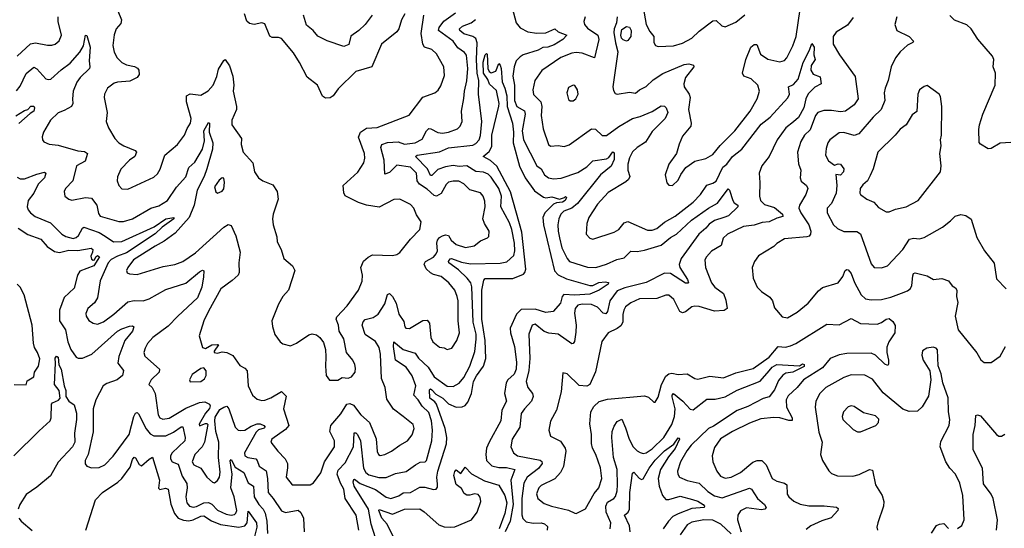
# Model space of a CAD drawing. Extents: x 1771496 to 1971148, y 471553 to 643630.
# Tile 270 of 656: x 1792382 to 1798862, y 624978 to 628326. Entities that reach past the tile are written whole.
import ezdxf

# ---------------------------------------------------------------- set-up
doc = ezdxf.new("R2010")
doc.units = 0

msp = doc.modelspace()

# ---------------------------------------------------------------- linework, layer by layer
at = {"layer": '0CON10XD'}
for points in [[(1795624, 628404), (1795650.4, 628305), (1795675, 628273.3), (1795727.2, 628247.2), (1795785, 628237.6), (1795845, 628238.9), (1795905, 628265.6), (1795925.5, 628245.5), (1795984.2, 628225), (1795956.2, 628195), (1795899.7, 628160.3), (1795858.6, 628145), (1795825, 628142.3), (1795795, 628124.5), (1795695.2, 628094.8), (1795675, 628082.5), (1795650.3, 628055), (1795635.8, 628015), (1795628.4, 627955), (1795637.9, 627895), (1795638, 627795), (1795655, 627753.9), (1795705.6, 627725.6), (1795709.5, 627705), (1795690.2, 627595), (1795696.9, 627535), (1795784.8, 627364.8), (1795815, 627344.5), (1795835.3, 627305.3), (1795862, 627285), (1795895, 627278.2), (1795946.8, 627283.2), (1796055, 627321.2), (1796115, 627357.5), (1796155, 627397.1), (1796245, 627410.7), (1796259.9, 627420.1), (1796285, 627456.9), (1796295, 627450), (1796293.9, 627405), (1796275, 627362), (1796205, 627304.7), (1796053.2, 627116.8), (1796015, 627085.2), (1795964.4, 627065.6), (1795943.9, 627045), (1795929.6, 627015), (1795924.7, 626975.3), (1795925.4, 626935), (1795935, 626891.2), (1795951.1, 626825), (1795985, 626754.2), (1796001.4, 626735), (1796118.1, 626698.1), (1796175, 626695.2), (1796245, 626715.9), (1796312, 626748), (1796360.5, 626759.5), (1796405, 626803.1), (1796445, 626800.4), (1796495, 626808.9), (1796605, 626842.6), (1796665, 626891.8), (1796705, 626914.7), (1796804.3, 627005.7), (1796915, 627084.8), (1796975, 627119.2), (1797045, 627213.3), (1797053.9, 627203.9), (1797075.6, 627135), (1797085, 627120.8), (1797108, 627105), (1797108, 627095), (1797046.7, 627035), (1797016.2, 627023.8), (1796955.2, 627004.8), (1796919.2, 626980.8), (1796897, 626953), (1796852.1, 626915), (1796736, 626754), (1796723.2, 626715), (1796725.7, 626695), (1796776.2, 626615), (1796783.8, 626595), (1796779.1, 626590.9), (1796765, 626592.7), (1796665, 626655.8), (1796625, 626658.4), (1796504.8, 626595.2), (1796365, 626561.9), (1796315, 626541.6), (1796265, 626475.5), (1796250.2, 626405), (1796239.4, 626390.6), (1796222.3, 626395), (1796185, 626434.6), (1796145, 626451.8), (1796085, 626453.2), (1796055, 626446), (1796038.2, 626425), (1796034.1, 626395), (1796045.4, 626315), (1796041.7, 626268.3), (1796032.8, 626207.2), (1796025, 626195.8), (1796015, 626193.3), (1795925.2, 626255.2), (1795865, 626261.8), (1795835, 626273.1), (1795775, 626321.1), (1795756, 626315), (1795734, 626256), (1795740, 626095), (1795733.4, 626016.6), (1795716.2, 625945), (1795725.5, 625905), (1795758.2, 625865), (1795762.1, 625845), (1795751.2, 625815), (1795703.5, 625765), (1795683.6, 625735), (1795673.8, 625645), (1795623.6, 625565), (1795613.8, 625515), (1795632.7, 625475), (1795659.4, 625455), (1795806.8, 625426.8), (1795818.2, 625418.2), (1795820, 625405), (1795797.1, 625372.9), (1795722, 625315), (1795699.5, 625275), (1795687.7, 625175), (1795686.6, 625066.6), (1795692.8, 625042.8), (1795715, 625020.4), (1795761.6, 625011.6), (1795813.9, 625013.9), (1795836.6, 625006.6), (1795855, 624990.8), (1795854.1, 624965)], [(1796485, 628406), (1796505.3, 628295.3), (1796528.3, 628248.3), (1796555.8, 628215), (1796556.7, 628175), (1796566.1, 628156.1), (1796585, 628150), (1796685, 628153.1), (1796745, 628172.7), (1796805.3, 628204.7), (1796855, 628251.1), (1796945, 628319.4), (1796965, 628321.4), (1797003.8, 628285), (1797025, 628279.2), (1797095, 628309.4), (1797155, 628359.2)], [(1792365, 628085.6), (1792452.9, 628167.1), (1792485.5, 628174.5), (1792565, 628158.9), (1792595, 628158.6), (1792616.2, 628165), (1792643.2, 628186.8), (1792657.8, 628225), (1792635.5, 628315), (1792635.6, 628345)], [(1793047.8, 628302.2), (1793017.1, 628265), (1793003.6, 628226.4), (1792995.6, 628155.6), (1793005, 628113.3), (1793022.9, 628075), (1793054, 628044), (1793085, 628028.5), (1793138, 628018), (1793157.8, 628007.8), (1793165.7, 627995), (1793169.2, 627965), (1793156, 627945), (1793108.1, 627921.9), (1793025, 627915.5), (1793005, 627908.6), (1792960.8, 627875), (1792940.8, 627835), (1792938.6, 627815), (1792957.8, 627715), (1792951.4, 627655), (1792967.1, 627615), (1793009.4, 627545), (1793035.8, 627515), (1793068, 627495), (1793143.3, 627465), (1793152, 627455), (1793140, 627425), (1793105, 627402), (1793047, 627343), (1793025, 627292.5), (1793024.3, 627265), (1793035, 627233.8), (1793055, 627212), (1793095, 627210), (1793265, 627290), (1793289.3, 627310.7), (1793307.6, 627342.4), (1793336.7, 627435), (1793420.6, 627505), (1793467.3, 627565), (1793485, 627610), (1793506.9, 627645), (1793511.1, 627675), (1793480, 627785), (1793480.5, 627825), (1793505, 627838.5), (1793575, 627828.5), (1793622.6, 627857.4), (1793655.6, 627894.4), (1793678.8, 627951.2), (1793689.8, 628000.2), (1793725, 628057.5), (1793735, 628064.2), (1793763, 628023), (1793785.7, 627955), (1793792, 627895), (1793786.9, 627855), (1793810, 627755), (1793808.2, 627735), (1793779.1, 627665), (1793779.5, 627635), (1793841.1, 627545), (1793840, 627505), (1793854.1, 627454.1), (1793916.2, 627385), (1793927.5, 627325), (1793954, 627285), (1793983.3, 627265), (1794048.8, 627238.8), (1794077.8, 627195), (1794082.7, 627145), (1794050.9, 627045), (1794046.5, 627015), (1794050.5, 626975), (1794074.1, 626895.9), (1794076, 626865), (1794103.2, 626813.2), (1794120, 626755), (1794178, 626705), (1794192.5, 626675), (1794152.5, 626545), (1794115, 626503.8), (1794085, 626453.3), (1794042, 626345), (1794045.6, 626305.6), (1794061.2, 626255), (1794097.5, 626205), (1794115, 626193.3), (1794165, 626180), (1794205, 626196), (1794285, 626252.2), (1794307.3, 626257.3), (1794335, 626251.9), (1794358.6, 626235), (1794380.7, 626200.7), (1794395.7, 626155), (1794397, 626107), (1794394.4, 626045), (1794400, 625985), (1794422.3, 625952.3), (1794475, 625954.2), (1794505, 625970), (1794545, 625965.8), (1794565, 625976), (1794589.2, 626005), (1794592.7, 626032.7), (1794587, 626057), (1794574, 626085), (1794532.9, 626135), (1794515.7, 626225), (1794485.8, 626275.8), (1794481.4, 626315), (1794465.7, 626355), (1794469.1, 626370.9), (1794537.4, 626442.6), (1794612.9, 626545), (1794636.9, 626605), (1794638.9, 626645), (1794628.5, 626695), (1794644.2, 626735.8), (1794675, 626762.9), (1794705, 626778.6), (1794835.7, 626774.3), (1794865, 626781.2), (1794885, 626793.8), (1794955, 626880.8), (1795016, 626945), (1795024.2, 626995), (1794992.7, 627042.7), (1794975.7, 627085), (1794955, 627110), (1794885, 627144.3), (1794845, 627142.5), (1794747.6, 627092.4), (1794665, 627104.3), (1794612.6, 627122.6), (1794525, 627166), (1794515.6, 627185.6), (1794511.9, 627235), (1794607.4, 627322.6), (1794646.4, 627385), (1794653.6, 627415), (1794652.1, 627445), (1794612.4, 627552.4), (1794625, 627585.5), (1794665, 627613.1), (1794735, 627616.1), (1794945, 627698.6), (1795034.6, 627815.4), (1795115, 627844.4), (1795137.4, 627862.6), (1795155, 627890), (1795178.9, 627958.9), (1795173.1, 628015), (1795125, 628100.8), (1795095, 628130.8), (1795046.2, 628146.2), (1795034.7, 628164.7), (1795024.7, 628235), (1795041.4, 628355)], [(1793028.5, 628385), (1793051.5, 628325), (1793047.8, 628302.2)], [(1794918, 628365), (1794895.4, 628324.6), (1794876.9, 628265), (1794865, 628246.9), (1794764.4, 628165), (1794700, 628015), (1794595, 627984.4), (1794479.1, 627870.9), (1794445.4, 627824.6), (1794425, 627811.4), (1794395, 627810), (1794375, 627823.3), (1794342.5, 627895), (1794275, 627947.5), (1794224.4, 628045), (1794185, 628107.8), (1794105, 628201.4), (1794085, 628208.6), (1794045, 628210), (1794028.8, 628218.8), (1793995, 628300), (1793975, 628305.6), (1793925, 628294.6), (1793895, 628301.5), (1793876.3, 628316.3), (1793860.9, 628365)], [(1794701.1, 628355), (1794655, 628294.3), (1794615, 628254.2), (1794562.6, 628217.4), (1794547.9, 628162.1), (1794515, 628149.2), (1794405, 628187.5), (1794345, 628218.6), (1794314, 628255), (1794270.9, 628290.9), (1794250.6, 628355)], [(1795225.4, 626164.6), (1795260, 626215), (1795276.2, 626265), (1795267.5, 626345), (1795268.4, 626475), (1795261.5, 626505), (1795245, 626545.7), (1795206.9, 626595), (1795157.1, 626635), (1795105, 626649.1), (1795085, 626660.4), (1795056.3, 626686.3), (1795044, 626716), (1795053.3, 626735), (1795105, 626763.8), (1795123.8, 626785), (1795131.6, 626805), (1795128.1, 626855), (1795132.4, 626875), (1795145, 626891.6), (1795165, 626903.8), (1795185, 626909.7), (1795204.3, 626905), (1795222.5, 626875), (1795255, 626846.9), (1795316.2, 626826.2), (1795372.9, 626837.1), (1795415, 626871.1), (1795460.6, 626889.4), (1795470.8, 626899.2), (1795471.1, 626935), (1795440.5, 626985), (1795430.4, 627015), (1795445.4, 627095), (1795442.7, 627132.7), (1795432.5, 627165), (1795415, 627186.5), (1795345, 627206.5), (1795305.2, 627245.3), (1795272.2, 627262.2), (1795235, 627262.9), (1795205, 627255.6), (1795189.6, 627240.4), (1795157, 627183), (1795125, 627163.8), (1795109.1, 627169.1), (1795065, 627210.5), (1795012.8, 627242.8), (1794999.2, 627265), (1794994.1, 627315), (1794955, 627355.3), (1794865, 627368.6), (1794815, 627320.9), (1794785, 627310), (1794781.5, 627401.5), (1794759.4, 627485), (1794766.7, 627505), (1794802.1, 627517.9), (1794872.5, 627522.5), (1794915, 627505.8), (1794984.2, 627515), (1795030.8, 627539.2), (1795060, 627595), (1795075, 627609.5), (1795088.5, 627608.5), (1795135, 627584.6), (1795165, 627580), (1795204, 627586), (1795263.1, 627606.9), (1795281.9, 627625), (1795294.6, 627655.4), (1795289.6, 627725), (1795305, 627807.5), (1795308.9, 627855), (1795325, 627923.3), (1795332, 628005), (1795322.2, 628092.2), (1795310.2, 628110.3), (1795265, 628140.9), (1795234.8, 628184.8), (1795137.7, 628255), (1795142.9, 628275), (1795174.3, 628315.7), (1795249.4, 628370.6)], [(1796104.5, 628345), (1796094.5, 628315), (1796100, 628295), (1796119.7, 628269.7), (1796186.4, 628225), (1796194.7, 628195), (1796165, 628076), (1796084.8, 628104.8), (1796045, 628109.5), (1796015, 628105.3), (1795943.6, 628076.4), (1795818.6, 627991.4), (1795773.1, 627925), (1795760, 627865), (1795764.7, 627834.7), (1795812.2, 627785), (1795818.8, 627755), (1795813.2, 627695), (1795826.9, 627606.9), (1795861.9, 627505), (1795875, 627494.4), (1795925, 627498.9), (1795965, 627490.6), (1795998.6, 627501.4), (1796145, 627607.8), (1796172, 627605), (1796215, 627564.4), (1796243.4, 627563.4), (1796325, 627622.2), (1796414.8, 627675.2), (1796465, 627688.4), (1796545, 627722), (1796605, 627758.6), (1796625, 627757.5), (1796637.8, 627745), (1796646.8, 627715), (1796630, 627675), (1796545, 627589.5), (1796501.1, 627518.9), (1796445, 627483.8), (1796415, 627455.5), (1796395, 627415.8), (1796385.3, 627375), (1796385.4, 627335.4), (1796397.5, 627295), (1796390, 627275), (1796371.7, 627258.3), (1796255, 627189.4), (1796185, 627112.9), (1796128.2, 627025), (1796115.6, 626985), (1796111.4, 626915), (1796135, 626888), (1796155, 626881.4), (1796295, 626928.6), (1796325, 626945.8), (1796361.2, 626988.8), (1796385, 626998.8), (1796515, 626941.1), (1796545, 626941.5), (1796575, 626952.2), (1796625, 626992.9), (1796695, 627032.1), (1796813.6, 627125), (1796863.5, 627175), (1796903.8, 627236.2), (1796945, 627249.6), (1796965, 627263.8), (1797010.8, 627355), (1797035, 627375.4), (1797073.1, 627425), (1797135, 627473.3), (1797261.8, 627638.2), (1797320.7, 627685), (1797438.4, 627811.6), (1797447.5, 627835), (1797440.8, 627885), (1797475, 627898.5), (1797506, 627934), (1797538.4, 628045), (1797580, 628125), (1797595, 628170), (1797610, 628145), (1797608.9, 628095), (1797617.3, 628065), (1797591.1, 628025), (1797589.2, 627995), (1797605, 627966.7), (1797650.6, 627950.6), (1797657.1, 627905), (1797615, 627883.1), (1797572, 627838), (1797555.2, 627805), (1797542.5, 627745), (1797507.5, 627682.5), (1797475, 627654.3), (1797423.4, 627615), (1797367.4, 627535), (1797315, 627425.7), (1797266, 627364), (1797249.1, 627315), (1797253.8, 627255), (1797250.4, 627165), (1797256.9, 627135), (1797285, 627109.6), (1797348.9, 627088.9), (1797401.8, 627045), (1797405, 627031.2), (1797365, 627019.7), (1797315, 626995.2), (1797267.8, 626992.2), (1797215, 626972.7), (1797145, 626965.5), (1797040, 626915), (1797012.6, 626887.4), (1796999.4, 626840.6), (1796935, 626802.9), (1796901.4, 626765), (1796891.4, 626745), (1796896.7, 626695), (1796935.5, 626595), (1796957.8, 626565), (1797014.7, 626524.7), (1797029.3, 626480.7), (1797038.6, 626425), (1797018.6, 626411.4), (1796955, 626407.1), (1796855, 626439.2), (1796825, 626441.5), (1796805, 626436.2), (1796765, 626403.8), (1796745, 626396.5), (1796727.1, 626405), (1796686.9, 626485), (1796655, 626512.5), (1796635, 626512.9), (1796575, 626490.9), (1796461.1, 626488.9), (1796405, 626462.5), (1796370, 626435), (1796357.9, 626415), (1796351.6, 626385), (1796351.8, 626335), (1796338.1, 626311.9), (1796315, 626292.7), (1796255, 626264.3), (1796212.6, 626207.4), (1796171.7, 626008.3), (1796134.3, 625925.7), (1796115, 625913.8), (1796065, 625919.2), (1795985, 625996), (1795957.5, 626002.5), (1795945.8, 625875.8)], [(1796315.4, 628345.4), (1796309.2, 628305), (1796293.8, 628266.2), (1796292.9, 628242.9), (1796302.8, 628172.8), (1796318.9, 628115), (1796286, 627885), (1796289.5, 627859.5), (1796301.2, 627841.2), (1796315, 627836.2), (1796395, 627850), (1796435, 627842), (1796461.2, 627865), (1796505, 627887.5), (1796550.3, 627929.7), (1796615, 627972.1), (1796755, 628031.3), (1796785.4, 628035.4), (1796816.8, 628026.8), (1796818, 628015), (1796764.5, 627945), (1796753.3, 627905), (1796755.6, 627885), (1796787.5, 627835), (1796793.8, 627815), (1796784.6, 627735), (1796802.2, 627645), (1796799.4, 627625), (1796745, 627558.8), (1796722.8, 627507.2), (1796705.8, 627445), (1796654.4, 627375.6), (1796630, 627305), (1796641.7, 627251.7), (1796655, 627236.7), (1796677.5, 627235), (1796715, 627268.8), (1796732.9, 627307.1), (1796766.4, 627353.6), (1796825.5, 627394.5), (1796898.3, 627411.7), (1796945, 627439.5), (1796993, 627497), (1797089.6, 627595), (1797190.4, 627725), (1797236.7, 627805), (1797250, 627855), (1797240.8, 627895), (1797196.2, 627936.2), (1797148, 627955), (1797140, 627975), (1797160.4, 628065), (1797195, 628145.6), (1797215, 628162.2), (1797233, 628163), (1797258.3, 628098.3), (1797305, 628066.4), (1797385, 628048.9), (1797415, 628058.1), (1797430, 628075), (1797470, 628155), (1797492, 628215), (1797518.3, 628395)], [(1797868.4, 628341.6), (1797830.6, 628289.4), (1797755, 628243.1), (1797735.6, 628215), (1797736.9, 628165), (1797776.9, 628095), (1797881.3, 627951.3), (1797899.6, 627805), (1797873.8, 627765), (1797816.3, 627723.7), (1797785, 627720.6), (1797725, 627728.8), (1797675, 627728), (1797635, 627714.5), (1797619.2, 627695), (1797585, 627601.4), (1797547.8, 627565), (1797522.1, 627525), (1797502.2, 627455), (1797506.8, 627376.8), (1797523.5, 627335), (1797518.1, 627285), (1797525, 627263.8), (1797560, 627235), (1797568.6, 627215), (1797555.5, 627175), (1797513.5, 627105), (1797510.9, 627085), (1797522.1, 627055), (1797575, 626975.6), (1797587.9, 626935), (1797587.5, 626915), (1797578.1, 626901.9), (1797563.5, 626896.5), (1797415.4, 626884.6), (1797366.2, 626853.8), (1797345, 626833.1), (1797245, 626772.5), (1797218.6, 626735), (1797202.5, 626695), (1797208.6, 626625), (1797236, 626565), (1797265, 626536), (1797319.4, 626499.4), (1797335.6, 626475), (1797350.3, 626430.3), (1797400.9, 626370.9), (1797435, 626362.9), (1797499.8, 626400.2), (1797570.5, 626459.5), (1797638.5, 626541.5), (1797665, 626564.4), (1797768.8, 626595), (1797798.9, 626635), (1797813.8, 626676.2), (1797825, 626682.5), (1797835, 626679.4), (1797855, 626655.6), (1797877.3, 626597.3), (1797919.6, 626515), (1797949.3, 626489.3), (1797985, 626481.1), (1798055, 626484.7), (1798115, 626498.8), (1798185, 626525.9), (1798225, 626540.7), (1798244, 626556), (1798252.6, 626577.4), (1798259.1, 626640.9), (1798265, 626655.8), (1798275, 626660.6), (1798355, 626640.6), (1798396.4, 626616.4), (1798451.9, 626621.9), (1798495, 626606.2), (1798518.8, 626575), (1798541.2, 626561.2), (1798550, 626545), (1798547.5, 626505), (1798556, 626465), (1798538.8, 626375), (1798558.8, 626285), (1798682.3, 626132.3), (1798707.7, 626087.7), (1798730.5, 626070.5), (1798775, 626070), (1798835, 626111.2), (1798870.6, 626175)], [(1798154, 628345), (1798142, 628295), (1798154.3, 628254.3), (1798236.2, 628215), (1798263.8, 628185), (1798260, 628175), (1798225, 628159.2), (1798175.8, 628115), (1798145.6, 628075), (1798118.5, 628015), (1798097.5, 627925), (1798077.5, 627875), (1798071.1, 627845), (1798076.4, 627795), (1798052.2, 627735), (1797998.6, 627685), (1797905, 627574.5), (1797875, 627563.6), (1797805, 627584.5), (1797775, 627582.5), (1797714.1, 627535.9), (1797700.4, 627515), (1797689.1, 627479.1), (1797684.7, 627435), (1797705, 627397.5), (1797745, 627369.2), (1797768.3, 627378.3), (1797785, 627375.6), (1797806.2, 627345), (1797804.3, 627325), (1797785, 627302.9), (1797753.6, 627306.4), (1797759.7, 627235), (1797755.8, 627185), (1797724.1, 627115.9), (1797695.6, 627085), (1797696.7, 627055), (1797738.6, 626975), (1797765, 626951.1), (1797805, 626930.9), (1797892.6, 626932.6), (1797915, 626917.5), (1797985, 626720), (1798005, 626695.8), (1798055, 626692.5), (1798093.4, 626706.6), (1798195, 626814.3), (1798238.9, 626881.1), (1798265, 626888.2), (1798305, 626884.5), (1798335, 626892.2), (1798455, 626961.1), (1798508.9, 627001.1), (1798537.8, 627032.2), (1798575, 627044.3), (1798608.1, 627038.1), (1798645, 627013.3), (1798681.7, 626891.7), (1798732.5, 626805), (1798794.5, 626724.5), (1798811.1, 626621.1), (1798875, 626554)], [(1798905, 627516.9), (1798835, 627514.3), (1798775, 627478.1), (1798755.8, 627475.8), (1798705.8, 627505.8), (1798697.5, 627517.5), (1798693.4, 627603.4), (1798699.5, 627635), (1798721.1, 627705), (1798801.9, 627895), (1798804.2, 627975), (1798788.6, 628015), (1798792.2, 628065), (1798783.5, 628085), (1798688.7, 628198.7), (1798645, 628266.2), (1798615, 628292), (1798535, 628323.8), (1798504.4, 628354.4)], [(1794614.7, 624965), (1794595.9, 625065), (1794524.7, 625175), (1794516.5, 625235), (1794492.9, 625275), (1794471.3, 625335), (1794478.6, 625361.4), (1794525, 625408.2), (1794579, 625515), (1794582.5, 625607.5), (1794595, 625606.2), (1794605, 625596.2), (1794626.3, 625555), (1794645.3, 625375), (1794659.4, 625345), (1794679.4, 625329.4), (1794745, 625312.6), (1794795, 625311.8), (1794855, 625339.2), (1794925, 625351.4), (1794987.5, 625395), (1795017.2, 625412.8), (1795050.8, 625415), (1795060, 625425), (1795094.1, 625555), (1795098.9, 625625), (1795093.3, 625685), (1795075, 625739.6), (1795031.9, 625781.9), (1795005.3, 625825), (1794976.8, 625855), (1794990.3, 625915), (1794965, 625980.8), (1794925, 626038.4), (1794855.3, 626085.3), (1794841.6, 626175), (1794844.7, 626205.3), (1794905, 626155.9), (1794985, 626131.9), (1795007.2, 626097.2), (1795069.7, 626039.7), (1795110.7, 625975), (1795195, 625914.7), (1795235, 625910.8), (1795275, 625934), (1795305, 625970), (1795344.2, 626045.8), (1795378.1, 626141.9), (1795386.7, 626223.3), (1795385.4, 626255.4), (1795365.6, 626335), (1795358.8, 626568.8), (1795350.5, 626595), (1795328.1, 626625), (1795269.2, 626679.2), (1795206.5, 626725), (1795205.4, 626735), (1795215, 626751.8), (1795225, 626755.3), (1795289.2, 626729.2), (1795349.3, 626719.3), (1795545, 626722.6), (1795587.3, 626732.7), (1795634.7, 626775), (1795641.1, 626805), (1795639.7, 626855), (1795622, 626945), (1795605, 626989.6), (1795549.2, 627095), (1795552.5, 627165), (1795535, 627214.5), (1795485, 627288.9), (1795465, 627308.6), (1795435, 627321.9), (1795385, 627326.7), (1795325, 627364.8), (1795275, 627360.8), (1795235, 627367.2), (1795185, 627358.7), (1795135, 627340.2), (1795095, 627300.5), (1795085, 627300.6), (1795065.1, 627345.1), (1794987.8, 627425), (1794997.5, 627435), (1795145, 627457.2), (1795205, 627481.6), (1795365, 627500), (1795385, 627511.2), (1795405.5, 627534.5), (1795415.5, 627564.5), (1795422.8, 627655), (1795401.2, 627835), (1795403.9, 627925), (1795392.8, 627975), (1795389.1, 628065), (1795393, 628173), (1795385, 628202.5), (1795365, 628216.5), (1795305, 628233.3), (1795279.3, 628255), (1795276.8, 628265), (1795295.5, 628284.5), (1795354.6, 628305), (1795381.6, 628328.4)], [(1796375, 628185.4), (1796353.2, 628193.2), (1796342.7, 628205), (1796337.4, 628225), (1796345, 628262.5), (1796375, 628281.8), (1796395, 628277.7), (1796407.1, 628255), (1796404.7, 628215), (1796385, 628188.9), (1796375, 628185.4)], [(1792361.7, 627858.3), (1792385, 627888.6), (1792425, 627970.9), (1792475, 628014.5), (1792495, 628002.7), (1792555, 627936.9), (1792571.7, 627931.7), (1792588, 627935), (1792654.3, 627995.7), (1792715, 628040.4), (1792778.3, 628111.7), (1792802.3, 628155), (1792815, 628223.8), (1792825, 628222.5), (1792846.4, 628146.4), (1792840.4, 628055), (1792844.4, 628015), (1792841.4, 628005), (1792780, 627945), (1792758.4, 627915), (1792735.4, 627855), (1792730.9, 627805), (1792732.2, 627775), (1792722.9, 627755), (1792675, 627727.5), (1792635, 627713.3), (1792585, 627665.7), (1792540, 627585), (1792530.8, 627555), (1792532.9, 627535), (1792542.2, 627522.2), (1792576.8, 627506.8), (1792635, 627500), (1792765, 627462.9), (1792809.2, 627459.2), (1792828.6, 627445), (1792812.5, 627395), (1792757.1, 627365), (1792731.4, 627265), (1792684.5, 627215.5), (1792674, 627195), (1792680, 627165), (1792705, 627143.8), (1792725, 627137.5), (1792815, 627156.7), (1792855, 627151.1), (1792890.8, 627105), (1792901.5, 627051.5), (1792912.9, 627032.9), (1793035, 626997.9), (1793065, 626997.9), (1793125, 627016.1), (1793245, 627085.5), (1793298.1, 627101.9), (1793355, 627137.1), (1793415, 627224), (1793475, 627292.1), (1793496.3, 627353.7), (1793535, 627387.3), (1793585.3, 627475), (1793599.4, 627529.4), (1793593.8, 627595), (1793625, 627650), (1793630.8, 627645), (1793629.3, 627585), (1793654, 627515), (1793650.4, 627475), (1793613.9, 627345), (1793596.1, 627295), (1793551, 627205), (1793531.4, 627105), (1793497.7, 627025), (1793405, 626921.3), (1793332.2, 626867.8), (1793275, 626836.3), (1793130.5, 626745), (1793094.4, 626695), (1793086, 626675), (1793089.3, 626659.3), (1793105, 626652.5), (1793155, 626649.5), (1793327.5, 626702.5), (1793403.3, 626715), (1793455, 626734.6), (1793539.3, 626790.7), (1793725, 626960.8), (1793755, 626977.5), (1793775, 626972.5), (1793803.9, 626903.9), (1793832.6, 626795), (1793825.5, 626725), (1793827.8, 626662.2), (1793819.4, 626645), (1793781.3, 626608.7), (1793705.3, 626554.7), (1793625, 626407.1), (1793594.5, 626345), (1793564, 626245), (1793585, 626167.5), (1793605, 626161.2), (1793647.5, 626185), (1793685, 626188.8), (1793690, 626185), (1793661.2, 626145), (1793663.3, 626135), (1793685, 626131.5), (1793715, 626139.3), (1793745, 626135.4), (1793784.3, 626115), (1793830.8, 626050.8), (1793865, 626032.2), (1793880, 626015), (1793885.7, 625915), (1793915, 625853.8), (1793945, 625827.5), (1793975, 625819.2), (1793995, 625821.4), (1794035, 625836.5), (1794105, 625878), (1794135, 625848), (1794118.2, 625765), (1794153.6, 625655), (1794132.3, 625627.7), (1794040.8, 625565), (1794035.7, 625545), (1794080.5, 625485), (1794130.4, 625435), (1794143.8, 625405), (1794145, 625376.7), (1794136.7, 625315), (1794175, 625264.4), (1794295, 625264.4), (1794315, 625277.5), (1794365, 625344), (1794387.7, 625415), (1794454.4, 625515), (1794454.4, 625555), (1794423.8, 625615), (1794430.9, 625655), (1794495, 625730.9), (1794535, 625795.4), (1794555, 625799.7), (1794579.8, 625789.8), (1794627.8, 625725), (1794684.4, 625675), (1794727.6, 625567.6), (1794735, 625483.8), (1794743.5, 625465), (1794755, 625457.8), (1794785, 625463.6), (1794830, 625485), (1794883.8, 625526.2), (1794934.3, 625555), (1794965, 625592.9), (1794977.9, 625635), (1794972.2, 625662.2), (1794905, 625714.3), (1794843.4, 625763.4), (1794798.8, 625828.8), (1794788.1, 625905), (1794763.4, 625965), (1794756.4, 626125), (1794747.3, 626167.3), (1794725, 626207.3), (1794656.1, 626255), (1794635.3, 626315), (1794642.1, 626337.9), (1794657, 626353), (1794708, 626365), (1794741.3, 626388.7), (1794784.7, 626455.3), (1794803.3, 626516.7), (1794815, 626522.9), (1794835, 626504.4), (1794860.5, 626460.5), (1794878.1, 626388.1), (1794910, 626340), (1794916.7, 626305), (1794924.3, 626295), (1794946.7, 626293.3), (1795035, 626345.5), (1795065, 626348.1), (1795079.1, 626329.1), (1795089.1, 626235), (1795101.4, 626205), (1795145, 626171.1), (1795175, 626165.7), (1795195, 626154.2), (1795225.4, 626164.6)], [(1794723.8, 624915), (1794694.8, 625005), (1794676.9, 625105), (1794583.8, 625255), (1794576.4, 625283.6), (1794581.4, 625298.6), (1794585, 625301.4), (1794623.6, 625273.6), (1794722.9, 625232.9), (1794795, 625184.2), (1794825, 625175.3), (1794877.1, 625192.9), (1794905, 625210.8), (1794955, 625213.9), (1795015, 625249.3), (1795048.9, 625248.9), (1795105, 625234), (1795123.9, 625236.1), (1795131.2, 625248.8), (1795131.7, 625268.3), (1795127.3, 625315), (1795134.8, 625355), (1795191, 625535), (1795193.7, 625576.3), (1795182.8, 625635), (1795124.4, 625794.4), (1795115, 625809.7), (1795081.8, 625835), (1795080, 625890), (1795085, 625896.5), (1795095, 625890.5), (1795121.8, 625861.8), (1795167, 625835), (1795205, 625798.2), (1795255, 625776.6), (1795295, 625776.8), (1795315, 625787.3), (1795332.1, 625807.9), (1795356.7, 625865), (1795369.6, 625945), (1795388.1, 625981.9), (1795433.8, 626045), (1795450.7, 626095), (1795445.1, 626215), (1795424.2, 626355), (1795422.9, 626462.9), (1795424.4, 626545.6), (1795437.9, 626612.1), (1795445, 626622.9), (1795627.4, 626622.6), (1795698.3, 626651.7), (1795707.7, 626662.2), (1795713.2, 626685), (1795687, 626927), (1795613, 627193), (1795521.7, 627361.7), (1795479.7, 627399.7), (1795432.9, 627425), (1795471.6, 627458.4), (1795488.8, 627491.2), (1795489.1, 627565), (1795535, 627756.7), (1795537.8, 627775), (1795520.3, 627860.3), (1795475, 627900.9), (1795462.7, 627932.7), (1795435, 627974.4), (1795432.7, 628047.3), (1795445, 628094), (1795455, 628103.3), (1795459.5, 628099.5), (1795464.1, 628004.1), (1795472.5, 627985), (1795485, 627976.7), (1795515, 627987.5), (1795535, 628037.5), (1795545, 628027.5), (1795551.5, 628005), (1795557, 627917), (1795576.1, 627875), (1795589.1, 627825), (1795591, 627755), (1795625.2, 627645), (1795632.8, 627585), (1795631, 627515), (1795671.7, 627361.7), (1795708.2, 627285), (1795770.2, 627200.2), (1795828.5, 627158.5), (1795845, 627153.3), (1795885, 627160.7), (1795935.4, 627144.6), (1795966.7, 627155), (1795975, 627163.3), (1795981.2, 627155), (1795971.4, 627135), (1795955, 627124.4), (1795915, 627119.8), (1795895, 627111), (1795838.7, 627055), (1795826.1, 627025), (1795828.6, 626975), (1795903, 626673), (1795925, 626647.8), (1795980.6, 626620.6), (1796133.9, 626576.1), (1796155, 626576.9), (1796194.3, 626595.7), (1796235, 626600.4), (1796256.4, 626596.4), (1796254.4, 626585), (1796195, 626545.4), (1796135, 626519.6), (1796035, 626512.8), (1795963.6, 626516.4), (1795952.8, 626505), (1795940.4, 626459.6), (1795894.2, 626405.8), (1795845, 626398.1), (1795775, 626420.2), (1795681.9, 626418.1), (1795651.7, 626388.3), (1795609.8, 626295), (1795611.8, 626265), (1795638.1, 626175), (1795651.9, 626071.9), (1795650.3, 626025), (1795637.1, 625992.9), (1795595.7, 625955), (1795583.5, 625935), (1795572.8, 625865), (1795586.8, 625815), (1795554.7, 625755), (1795549.8, 625685), (1795471.3, 625545), (1795455.2, 625505), (1795449.3, 625465), (1795455, 625424.3), (1795488.7, 625388.7), (1795535, 625378.6), (1795585, 625378), (1795640.5, 625365), (1795615.6, 625295), (1795629, 625135), (1795609.8, 625025), (1795576.8, 624955)], [(1796005, 627791.2), (1796025, 627792), (1796043.3, 627805), (1796058, 627835), (1796053.8, 627865), (1796035, 627892.5), (1796025, 627896.2), (1795995, 627880), (1795982.9, 627845), (1795995, 627800), (1796005, 627791.2)], [(1798105, 627062.5), (1798145, 627079.4), (1798215.4, 627094.6), (1798295, 627135.8), (1798442.9, 627325), (1798445.5, 627364.5), (1798438.5, 627445), (1798446.7, 627495), (1798442.9, 627535), (1798449.4, 627565), (1798451.9, 627755), (1798441.2, 627821.2), (1798433.8, 627835), (1798355, 627893.3), (1798335, 627887.5), (1798303.3, 627865), (1798293.1, 627836.9), (1798287.3, 627722.7), (1798255, 627700), (1798215.4, 627634.6), (1798177.1, 627605), (1798144, 627565), (1798029.4, 627455), (1797999.5, 627345), (1797980.4, 627299.6), (1797960.8, 627265), (1797931.5, 627238.5), (1797914.2, 627214.2), (1797912, 627185), (1797916.7, 627175), (1797958, 627145), (1798004, 627125), (1798035, 627089.4), (1798085, 627062.5), (1798105, 627062.5)], [(1792356.7, 627693.3), (1792415, 627728.2), (1792435.7, 627734.3), (1792455, 627757.1), (1792475, 627758), (1792480, 627745), (1792475, 627724), (1792450.6, 627709.4), (1792376.2, 627643.8)], [(1792365, 627288.9), (1792385, 627278.7), (1792415, 627279.3), (1792495, 627310.3), (1792545, 627321.9), (1792555.3, 627315.3), (1792545.8, 627285), (1792505, 627243.8), (1792475.1, 627184.9), (1792439.1, 627135), (1792431.1, 627095), (1792437.9, 627075), (1792453.9, 627053.9), (1792485, 627030.4), (1792585, 626988.2), (1792660, 626915), (1792685, 626899.3), (1792735, 626885.4), (1792755, 626892), (1792770.4, 626905), (1792795, 626953.3), (1792805, 626960), (1792906, 626926), (1792945, 626902.2), (1793000, 626865), (1793055, 626866.8), (1793266.8, 626963.2), (1793345, 627014.6), (1793397.5, 627025), (1793395.8, 627015), (1793319.9, 626960.1), (1793275, 626917.1), (1793085, 626791.3), (1793025, 626770), (1792985, 626748.3), (1792965.3, 626725), (1792911.7, 626608.3), (1792894.6, 626495), (1792875, 626462.9), (1792831.4, 626425), (1792817.7, 626392.3), (1792820, 626375), (1792836.8, 626346.8), (1792865, 626328.6), (1792895, 626322.5), (1792935, 626337.5), (1793001.1, 626388.9), (1793095, 626469.6), (1793135, 626478.5), (1793195, 626475.6), (1793235, 626488.5), (1793345, 626550.9), (1793475, 626591.1), (1793565, 626665.6), (1793585, 626677.5), (1793593.6, 626673.6), (1793593, 626633), (1793580.5, 626565), (1793553.2, 626495), (1793422.3, 626375), (1793360.2, 626309.8), (1793259.1, 626235), (1793223.5, 626195), (1793207.5, 626165), (1793200, 626135), (1793205, 626112), (1793303.3, 626025), (1793300, 626005), (1793247.8, 625955), (1793232, 625925), (1793255, 625904.3), (1793273.4, 625865)], [(1793685, 627183.3), (1793715, 627196.7), (1793725, 627213.3), (1793729.6, 627255), (1793725, 627283.8), (1793715, 627284.2), (1793695, 627270), (1793665, 627226.7), (1793674.1, 627194.1), (1793685, 627183.3)], [(1792373.2, 626953.2), (1792435, 626912.5), (1792522.4, 626882.4), (1792563.8, 626833.8), (1792610.6, 626800.6), (1792645, 626794.2), (1792705, 626809.5), (1792765, 626807.9), (1792853.3, 626823.3), (1792863.3, 626813.3), (1792862.2, 626795), (1792850.2, 626769.8), (1792855, 626750), (1792865, 626743.1), (1792874.3, 626745.7), (1792883.8, 626766.2), (1792895, 626773.3), (1792908.2, 626765), (1792870, 626705), (1792778.2, 626671.8), (1792762.5, 626645), (1792740.9, 626559.1), (1792675, 626498.5), (1792645.2, 626415), (1792645.4, 626345), (1792684.7, 626284.7), (1792698.9, 626205), (1792718.5, 626155), (1792755, 626105.6), (1792767.8, 626097.8), (1792795, 626097.5), (1792856.3, 626123.7), (1793025, 626275.3), (1793055, 626292.3), (1793105, 626307.8), (1793125, 626310), (1793133.3, 626305), (1793124.3, 626275), (1793074.8, 626215.2), (1793035, 626108.8), (1793028.8, 626065), (1793065, 626016.7), (1793060, 625985), (1793023.8, 625955), (1792955, 625932.4), (1792930.8, 625915), (1792883.8, 625825), (1792865.4, 625765), (1792866.1, 625613.9), (1792833.6, 625465), (1792812.9, 625425), (1792812.7, 625402.7), (1792825, 625386.2), (1792855.6, 625375.6), (1792905, 625378.2), (1792943.5, 625395), (1792996.8, 625453.2), (1793103.2, 625595), (1793133.2, 625715), (1793145, 625736.4), (1793155, 625740), (1793165, 625730.8), (1793215, 625632.7), (1793241, 625601), (1793265, 625586), (1793345, 625587.2), (1793395, 625610), (1793445, 625646.1), (1793455, 625645.7), (1793472.3, 625575), (1793469.2, 625555), (1793385.4, 625475), (1793375.4, 625455), (1793373.9, 625435), (1793385, 625416.7), (1793425, 625400.8), (1793451.7, 625321.7), (1793482.2, 625272.2), (1793484.7, 625245), (1793474.7, 625185), (1793483.1, 625145), (1793500.6, 625125), (1793525, 625117.8), (1793545, 625120.8), (1793595, 625147), (1793625, 625148.1), (1793646.8, 625136.8), (1793685, 625097.5), (1793740.7, 625070.7), (1793774.4, 625064.4), (1793795, 625068.9), (1793805, 625077.5), (1793810.4, 625095), (1793793.6, 625185), (1793772.2, 625245), (1793779.9, 625335), (1793768.3, 625421.7), (1793775, 625431.2), (1793800.9, 625380.9), (1793856.6, 625346.6), (1793885, 625277.6), (1793920, 625255), (1793925.6, 625185), (1793955.4, 625135.4), (1793984.6, 625104.6), (1793997.2, 625077.2), (1794007.8, 625025), (1794012.5, 624945)], [(1792345.5, 625924.5), (1792425, 625922), (1792431.1, 625948.9), (1792474.6, 625975.4), (1792480, 626005), (1792506.2, 626045), (1792515.3, 626094.7), (1792500, 626135), (1792478.8, 626168.8), (1792474.1, 626195.9), (1792465.2, 626315), (1792411.4, 626515), (1792385.2, 626565.2), (1792365, 626586)], [(1795945.8, 625875.8), (1795914.3, 625755), (1795875, 625682.5), (1795865.7, 625625), (1795876.2, 625585), (1795941.1, 625551.1), (1795972.2, 625505), (1795976.7, 625485), (1795961.8, 625385), (1795941.8, 625345), (1795905, 625304.5), (1795815, 625259.2), (1795798.8, 625245), (1795783.2, 625205), (1795792.5, 625175), (1795835, 625141.1), (1795883, 625123), (1795995, 625096.9), (1796035, 625077.1), (1796045, 625075.8), (1796105, 625107.1), (1796162.9, 625207.1), (1796192.7, 625245), (1796214.1, 625305), (1796205.7, 625375.7), (1796175, 625464), (1796152.7, 625505), (1796146.2, 625536.2), (1796146.1, 625595), (1796134.5, 625665.5), (1796141.9, 625745), (1796159.7, 625780.3), (1796196, 625814), (1796251.5, 625828.5), (1796495, 625849.4), (1796520.9, 625840.9), (1796555, 625807.5), (1796565, 625807.5), (1796585, 625842.5), (1796605.3, 625925), (1796635, 625979.6), (1796655, 625995.9), (1796675, 625998.4), (1796715, 625989.6), (1796775, 625995.4), (1796825, 625964.3), (1796845, 625959.4), (1796925, 625979.6), (1797015, 625967.8), (1797095, 626002.3), (1797209.5, 626030.5), (1797314.6, 626105), (1797374.7, 626175.3), (1797421.2, 626171.2), (1797455, 626178.7), (1797489.4, 626195), (1797695, 626322), (1797775, 626318.5), (1797855, 626358.6), (1797915, 626325.5), (1798025, 626322.5), (1798055, 626332), (1798085, 626355.8), (1798105, 626358.8), (1798129.3, 626339.3), (1798143.9, 626313.9), (1798142, 626265), (1798101.9, 626205), (1798089.1, 626170.9), (1798088.5, 626135), (1798100.6, 626085), (1798100.7, 626059.3), (1798095, 626050), (1798075, 626058), (1798015, 626118.5), (1797985, 626131.8), (1797825, 626129.5), (1797775, 626121.2), (1797716.2, 626095), (1797665, 626035.3), (1797540.5, 625955), (1797499.6, 625905), (1797439.9, 625850.1), (1797427.2, 625825), (1797429.7, 625775), (1797466.8, 625705), (1797465, 625688.6), (1797445, 625687.6), (1797385.4, 625704.6), (1797345, 625708.2), (1797260.2, 625699.8), (1797185, 625670.9), (1797072.9, 625615), (1796993.5, 625566.5), (1796955, 625510), (1796940.5, 625455), (1796944.5, 625415), (1796970, 625355), (1796995, 625320.5), (1797025, 625307.7), (1797065.3, 625314.7), (1797125, 625344.7), (1797206.6, 625413.4), (1797235, 625425.5), (1797265.3, 625425.3), (1797295.3, 625395.3), (1797335, 625305.7), (1797365, 625287.5), (1797414.6, 625274.6), (1797430, 625265), (1797433.8, 625203.8), (1797444.6, 625184.6), (1797477.6, 625157.6), (1797518, 625138), (1797575, 625126.7), (1797676.3, 625126.3), (1797756.7, 625116.7), (1797768.8, 625108.8), (1797765.7, 625095), (1797723.3, 625046.7), (1797661.5, 625028.5), (1797588.6, 624995), (1797558.8, 624971.2)], [(1798553, 624977), (1798583, 624997), (1798598.6, 625035), (1798588.6, 625195), (1798569.4, 625275), (1798540, 625335), (1798503.1, 625375), (1798477.5, 625415), (1798440.4, 625515), (1798445, 625548.8), (1798499.2, 625655), (1798504.3, 625695), (1798495.7, 625745), (1798492.3, 625837.7), (1798458.1, 625935), (1798447.5, 625995), (1798427, 626047), (1798422.3, 626152.3), (1798414.1, 626164.1), (1798395, 626170), (1798352.5, 626165), (1798323.2, 626146.8), (1798318.6, 626118.6), (1798327.5, 626085), (1798372.5, 626015), (1798378, 625955), (1798362.6, 625847.4), (1798322.5, 625777.5), (1798289.8, 625750.2), (1798235, 625746.1), (1798195, 625761.8), (1798065, 625870.7), (1797995, 625960.4), (1797945, 625985.5), (1797855, 625987.5), (1797805, 625970), (1797688.6, 625905), (1797648.9, 625865), (1797622.5, 625815), (1797616.5, 625775), (1797641.6, 625611.6), (1797662.5, 625545), (1797652.5, 625465), (1797665.8, 625425), (1797707, 625357), (1797725, 625338), (1797765, 625323.1), (1797865, 625322.1), (1797907.7, 625332.3), (1797975, 625365.6), (1797995, 625361.2), (1798015.5, 625265.5), (1798058.9, 625195), (1798068.2, 625155), (1798067.3, 625125), (1798030, 625015), (1798023.8, 624985), (1798026.7, 624965)], [(1792344.8, 625455.2), (1792509.5, 625620.5), (1792582.9, 625685), (1792588.9, 625705), (1792592.5, 625795), (1792599.4, 625805), (1792637.5, 625822.5), (1792648.8, 625835), (1792642.3, 625885), (1792611.9, 625925), (1792618.6, 626065), (1792615, 626097.5), (1792625, 626112), (1792635, 626103.8), (1792640.6, 626055), (1792655.2, 626024.8), (1792675.6, 625915.6), (1792686.8, 625885), (1792685.8, 625845), (1792705, 625814.2), (1792740.1, 625790.1), (1792755.4, 625735.4), (1792756.2, 625695), (1792743.6, 625605), (1792745.7, 625544.3), (1792729.2, 625515), (1792636.4, 625413.6), (1792585, 625323.2), (1792495, 625248.8), (1792425, 625200.3), (1792382.5, 625135), (1792371.8, 625105)], [(1793505, 625942.5), (1793575, 625944.3), (1793598.3, 625961.7), (1793609.5, 625985), (1793610, 626015), (1793595, 626034), (1793575, 626029.2), (1793518.3, 625991.7), (1793500, 625955), (1793505, 625942.5)], [(1796280, 625575), (1796282, 625615), (1796295, 625650), (1796315, 625680.9), (1796345, 625695.7), (1796369.9, 625639.9), (1796392.5, 625565), (1796418.7, 625515), (1796445, 625487.7), (1796465, 625476.2), (1796485, 625471.5), (1796505, 625476.1), (1796545, 625501.6), (1796621.8, 625575), (1796675, 625660.5), (1796692.1, 625715), (1796696.9, 625765), (1796676, 625844), (1796675.5, 625855), (1796684, 625865), (1796746.7, 625815), (1796795, 625762.2), (1796815, 625758.9), (1796905, 625829.2), (1796958.5, 625828.5), (1797025, 625844), (1797105, 625888.6), (1797255, 625946.4), (1797314.3, 626015.7), (1797335, 626040), (1797365, 626056.8), (1797515, 626048.8), (1797535, 626060), (1797545, 626057.5), (1797545, 626042.5), (1797471.4, 626005), (1797425, 625998.7), (1797404.1, 625985.9), (1797375, 625951.9), (1797349.2, 625890.8), (1797315, 625844.5), (1797275, 625833.4), (1797175, 625779.6), (1797105, 625754.7), (1796948.5, 625651.5), (1796914.7, 625635), (1796801.4, 625525), (1796772.5, 625487.5), (1796730.6, 625415), (1796712.1, 625355), (1796712.5, 625335), (1796725, 625315.8), (1796775, 625293.1), (1796855, 625275.4), (1796910.9, 625220.9), (1796955, 625191.6), (1797005, 625177.8), (1797185, 625243.5), (1797198.9, 625235), (1797237.8, 625175), (1797283.3, 625135), (1797294.4, 625115), (1797286.1, 625103.9), (1797265, 625100.7), (1797165, 625113.1), (1797125, 625092.9), (1797108.8, 625065), (1797106.9, 625035), (1797131, 624955)], [(1793273.4, 625865), (1793294.3, 625724.3), (1793305.6, 625705.6), (1793325, 625695.7), (1793365, 625702.7), (1793475, 625769.8), (1793565, 625807.3), (1793601.5, 625811.5), (1793631.1, 625795), (1793636.1, 625785), (1793632.2, 625767.8), (1793605, 625736.5), (1793563.5, 625663.5), (1793565, 625652.5), (1793605, 625668.9), (1793615, 625669.2), (1793621.4, 625661.4), (1793597.9, 625545), (1793582.5, 625515), (1793535, 625464.5), (1793516.5, 625415), (1793529.2, 625395), (1793574.6, 625374.6), (1793613.3, 625315), (1793651.1, 625281.1), (1793665, 625278.6), (1793685, 625292), (1793697.3, 625315), (1793702.4, 625347.6), (1793690, 625445), (1793692.6, 625545), (1793672.4, 625615), (1793665.7, 625685), (1793669.5, 625710.5), (1793700.5, 625759.5), (1793725, 625776.2), (1793745, 625781.5), (1793758.1, 625765), (1793801.4, 625645), (1793819.4, 625625), (1793835, 625621.1), (1793865, 625625.3), (1793905, 625651.1), (1793945, 625667), (1793965.9, 625665.9), (1793990, 625655), (1793997.1, 625645), (1793991.7, 625638.3), (1793954.6, 625625.4), (1793939.5, 625610.5), (1793862.9, 625475), (1793864.5, 625455), (1793883.6, 625443.6), (1793936.7, 625435), (1793946.2, 625425), (1793958, 625388), (1794005, 625356.9), (1794013.6, 625305), (1794017.5, 625215), (1794051.5, 625175), (1794105, 625094.2), (1794132.4, 625082.4), (1794215, 625096.7), (1794233.2, 625083.2), (1794249.6, 625045), (1794254.5, 624955)], [(1797915, 625613.8), (1798016.7, 625655), (1798033.3, 625675), (1798035.9, 625695.9), (1798015, 625718.8), (1797935, 625738.8), (1797875, 625780.8), (1797855, 625784.2), (1797835, 625778.6), (1797804.4, 625745), (1797795.6, 625715), (1797798.6, 625695), (1797867.7, 625627.7), (1797895, 625613.8), (1797915, 625613.8)], [(1798811.5, 624965), (1798817.1, 625035), (1798788.5, 625175), (1798775, 625204), (1798725, 625271.2), (1798717.9, 625375), (1798656.5, 625495), (1798657.7, 625595), (1798670.4, 625655), (1798675, 625720), (1798685, 625726), (1798705, 625719.4), (1798810, 625595), (1798825, 625585.5), (1798844.6, 625585.4), (1798865, 625596.9)], [(1796267.9, 624975), (1796272.1, 625015), (1796242.5, 625085), (1796239.3, 625125), (1796250, 625150), (1796293.1, 625175), (1796302.7, 625187.2), (1796314.2, 625225), (1796315.7, 625265), (1796313.9, 625365), (1796290.7, 625445), (1796280, 625575)], [(1796399.7, 624955), (1796395.7, 624995), (1796362, 625065), (1796386.4, 625085), (1796395.7, 625104.3), (1796396.8, 625215), (1796415, 625341.2), (1796425, 625348.6), (1796458.1, 625308.1), (1796475, 625300.6), (1796485, 625304.4), (1796524.4, 625375), (1796565, 625425.7), (1796625, 625489), (1796688.2, 625531.8), (1796715, 625573.8), (1796722.5, 625572.5), (1796723.8, 625565), (1796695, 625503.9), (1796651.6, 625448.4), (1796599.4, 625365), (1796585.2, 625305.2), (1796590.7, 625255), (1796613.4, 625195), (1796635, 625168.9), (1796655, 625166.9), (1796729.6, 625189.6), (1796811.1, 625168.9), (1796845, 625157.4), (1796881.1, 625135), (1796890, 625125), (1796886, 625115), (1796805, 625108.7), (1796715, 625074.3), (1796680.9, 625055), (1796651.4, 625025), (1796617, 624975)], [(1792816.9, 624965), (1792882.2, 625165), (1792928.1, 625215), (1793028.2, 625281.8), (1793053.6, 625305), (1793109.8, 625380.2), (1793125, 625432), (1793135, 625445.8), (1793145, 625441.2), (1793168.1, 625398.1), (1793185, 625388.9), (1793235, 625434.4), (1793255.6, 625445.6), (1793302.9, 625295), (1793295, 625243.3), (1793303.9, 625233.9), (1793342.9, 625242.9), (1793360.6, 625235), (1793377, 625137), (1793400.7, 625075), (1793425.2, 625045.2), (1793461, 625031), (1793495, 625028.3), (1793525, 625033.3), (1793575, 625057.9), (1793595, 625059.7), (1793645, 625026.6), (1793705, 625003), (1793825, 624986.1), (1793863.3, 624995), (1793878.4, 625015), (1793885, 625090), (1793940.4, 625015), (1793943.2, 624985), (1793928.4, 624925)], [(1794839.3, 624925), (1794799.8, 625005), (1794764.8, 625044.8), (1794745.5, 625095), (1794747.5, 625102.5), (1794835, 625072), (1794915.2, 625105.3), (1795015, 625106.7), (1795045, 625087.1), (1795141, 625001), (1795175, 624987.9), (1795215.3, 624984.7), (1795245, 624987.1), (1795355.3, 625034.7), (1795392.1, 625085), (1795416.4, 625155), (1795412.2, 625182.2), (1795399.9, 625199.9), (1795375, 625205.5), (1795345, 625195.3), (1795325, 625196.9), (1795307, 625207), (1795290.7, 625240.7), (1795255, 625266.2), (1795239.5, 625325), (1795245, 625351.2), (1795255, 625362.5), (1795285, 625340), (1795315, 625380), (1795356.7, 625336.7), (1795441.4, 625291.4), (1795535, 625261.5), (1795576, 625195), (1795587.8, 625145), (1795574.4, 625075), (1795537.4, 624975)], [(1792377.5, 625045), (1792391.8, 625025), (1792465, 624963.7)], [(1797065, 624941.8), (1796995.7, 625005.7), (1796945, 625031.1), (1796885.7, 625034.3), (1796805, 625019.1), (1796775, 625002.1), (1796728.8, 624935)], [(1798383.3, 624946.7), (1798415, 624996), (1798435, 625005.7), (1798465, 625009.2), (1798495, 624977.5)]]:
    msp.add_lwpolyline(points, dxfattribs=at)

doc.saveas('drawing.dxf')
